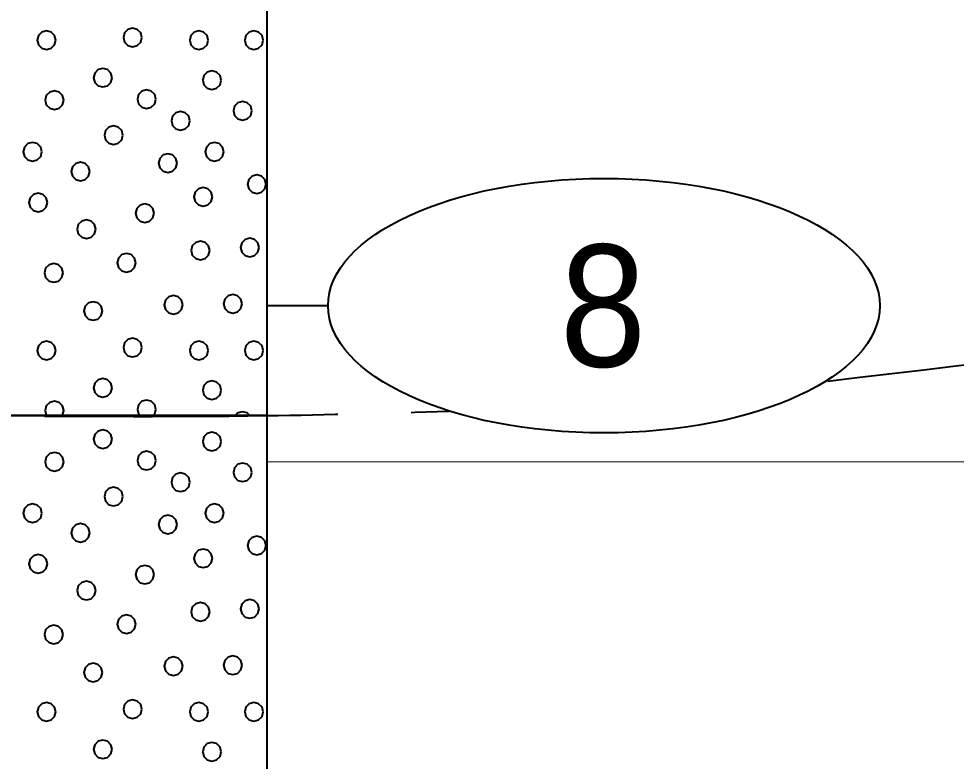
# Model space of a CAD drawing. Extents: x -582 to 653, y -817 to -3.
# Drawn here: x -25 to -17.33, y -197.92 to -191.84 of the extents above; entities that cross this region are included whole.
import ezdxf
from ezdxf.enums import TextEntityAlignment as Align

# ---------------------------------------------------------------- set-up
doc = ezdxf.new("R2010")
doc.units = 0
doc.header["$LTSCALE"] = 0.4
doc.linetypes.add('LONG_DASHED', pattern=[7.5, 6, -1.5])
for name, color, linetype, lineweight in [('26', 7, 'LONG_DASHED', 40), ('27', 7, 'Continuous', 40), ('7', 7, 'Continuous', 13)]:
    doc.layers.add(name, color=color, linetype=linetype, lineweight=lineweight)

msp = doc.modelspace()

# ---------------------------------------------------------------- linework, layer by layer
at = {"layer": '26'}
for points in [[(-18.3817, -194.8099), (-14.1886, -194.3065), (-8.8094, -193.4093), (-4.1274, -191.9139)], [(-39.7899, -195.2037), (-29.2387, -195.0929), (-25.4713, -195.0929), (-22.9713, -195.0929), (-21.4816, -195.0579)]]:
    msp.add_spline(points, degree=3, dxfattribs=at)
at = {"layer": '27'}
msp.add_line((-22.4714, -194.1929), (-22.9714, -194.1929), dxfattribs=at)
for points in [[(-25.4713, -189.5929), (-22.9713, -189.5929), (-22.9713, -195.0929), (-25.4713, -195.0929)], [(-23.994, -191.9964), (-24.0042, -191.9583), (-24.0321, -191.9304), (-24.0702, -191.9202), (-24.1083, -191.9304), (-24.1362, -191.9583), (-24.1464, -191.9964), (-24.1362, -192.0345), (-24.1083, -192.0624), (-24.0702, -192.0726), (-24.0321, -192.0624), (-24.0042, -192.0345)], [(-24.6983, -192.0193), (-24.7085, -191.9812), (-24.7364, -191.9533), (-24.7745, -191.9431), (-24.8126, -191.9533), (-24.8405, -191.9812), (-24.8507, -192.0193), (-24.8405, -192.0574), (-24.8126, -192.0853), (-24.7745, -192.0955), (-24.7364, -192.0853), (-24.7085, -192.0574)], [(-23.4512, -192.0193), (-23.4614, -191.9812), (-23.4893, -191.9533), (-23.5274, -191.9431), (-23.5655, -191.9533), (-23.5934, -191.9812), (-23.6036, -192.0193), (-23.5934, -192.0574), (-23.5655, -192.0853), (-23.5274, -192.0955), (-23.4893, -192.0853), (-23.4614, -192.0574)], [(-23.0011, -192.0193), (-23.0113, -191.9812), (-23.0392, -191.9533), (-23.0773, -191.9431), (-23.1154, -191.9533), (-23.1433, -191.9812), (-23.1535, -192.0193), (-23.1433, -192.0574), (-23.1154, -192.0853), (-23.0773, -192.0955), (-23.0392, -192.0853), (-23.0113, -192.0574)], [(-24.2384, -192.326), (-24.2487, -192.2879), (-24.2765, -192.26), (-24.3146, -192.2498), (-24.3527, -192.26), (-24.3806, -192.2879), (-24.3908, -192.326), (-24.3806, -192.3641), (-24.3527, -192.3919), (-24.3146, -192.4022), (-24.2765, -192.3919), (-24.2487, -192.3641)], [(-23.3448, -192.3456), (-23.355, -192.3075), (-23.3829, -192.2796), (-23.421, -192.2694), (-23.4591, -192.2796), (-23.487, -192.3075), (-23.4972, -192.3456), (-23.487, -192.3837), (-23.4591, -192.4116), (-23.421, -192.4218), (-23.3829, -192.4116), (-23.355, -192.3837)], [(-24.6345, -192.5108), (-24.6447, -192.4727), (-24.6726, -192.4448), (-24.7107, -192.4346), (-24.7488, -192.4448), (-24.7767, -192.4727), (-24.7869, -192.5108), (-24.7767, -192.5489), (-24.7488, -192.5768), (-24.7107, -192.587), (-24.6726, -192.5768), (-24.6447, -192.5489)], [(-23.8794, -192.5018), (-23.8896, -192.4637), (-23.9175, -192.4358), (-23.9556, -192.4256), (-23.9937, -192.4358), (-24.0216, -192.4637), (-24.0318, -192.5018), (-24.0216, -192.5399), (-23.9937, -192.5678), (-23.9556, -192.578), (-23.9175, -192.5678), (-23.8896, -192.5399)], [(-23.0939, -192.5977), (-23.1041, -192.5596), (-23.132, -192.5317), (-23.1701, -192.5215), (-23.2082, -192.5317), (-23.2361, -192.5596), (-23.2463, -192.5977), (-23.2361, -192.6358), (-23.2082, -192.6637), (-23.1701, -192.6739), (-23.132, -192.6637), (-23.1041, -192.6358)], [(-23.6012, -192.6791), (-23.6114, -192.641), (-23.6393, -192.6131), (-23.6774, -192.6029), (-23.7155, -192.6131), (-23.7434, -192.641), (-23.7536, -192.6791), (-23.7434, -192.7172), (-23.7155, -192.7451), (-23.6774, -192.7553), (-23.6393, -192.7451), (-23.6114, -192.7172)], [(-24.1495, -192.7966), (-24.1597, -192.7585), (-24.1876, -192.7306), (-24.2257, -192.7204), (-24.2638, -192.7306), (-24.2917, -192.7585), (-24.3019, -192.7966), (-24.2917, -192.8347), (-24.2638, -192.8626), (-24.2257, -192.8728), (-24.1876, -192.8626), (-24.1597, -192.8347)], [(-24.8127, -192.9321), (-24.8229, -192.894), (-24.8508, -192.8661), (-24.8889, -192.8559), (-24.927, -192.8661), (-24.9549, -192.894), (-24.9651, -192.9321), (-24.9549, -192.9702), (-24.927, -192.998), (-24.8889, -193.0083), (-24.8508, -192.998), (-24.8229, -192.9702)], [(-23.324, -192.9321), (-23.3342, -192.894), (-23.3621, -192.8661), (-23.4002, -192.8559), (-23.4383, -192.8661), (-23.4662, -192.894), (-23.4764, -192.9321), (-23.4662, -192.9702), (-23.4383, -192.998), (-23.4002, -193.0083), (-23.3621, -192.998), (-23.3342, -192.9702)], [(-23.7054, -193.0249), (-23.7156, -192.9868), (-23.7435, -192.9589), (-23.7816, -192.9487), (-23.8197, -192.9589), (-23.8476, -192.9868), (-23.8578, -193.0249), (-23.8476, -193.063), (-23.8197, -193.0908), (-23.7816, -193.1011), (-23.7435, -193.0908), (-23.7156, -193.063)], [(-24.4211, -193.0935), (-24.4314, -193.0554), (-24.4592, -193.0275), (-24.4973, -193.0173), (-24.5354, -193.0275), (-24.5633, -193.0554), (-24.5735, -193.0935), (-24.5633, -193.1316), (-24.5354, -193.1595), (-24.4973, -193.1697), (-24.4592, -193.1595), (-24.4314, -193.1316)], [(-22.9783, -193.1977), (-22.9885, -193.1596), (-23.0164, -193.1318), (-23.0545, -193.1215), (-23.0926, -193.1318), (-23.1204, -193.1596), (-23.1307, -193.1977), (-23.1204, -193.2358), (-23.0926, -193.2637), (-23.0545, -193.2739), (-23.0164, -193.2637), (-22.9885, -193.2358)], [(-23.4168, -193.302), (-23.4271, -193.2639), (-23.4549, -193.236), (-23.493, -193.2258), (-23.5311, -193.236), (-23.559, -193.2639), (-23.5692, -193.302), (-23.559, -193.3401), (-23.5311, -193.368), (-23.493, -193.3782), (-23.4549, -193.368), (-23.4271, -193.3401)], [(-24.7669, -193.3478), (-24.7771, -193.3097), (-24.805, -193.2818), (-24.8431, -193.2716), (-24.8812, -193.2818), (-24.9091, -193.3097), (-24.9193, -193.3478), (-24.9091, -193.3859), (-24.8812, -193.4137), (-24.8431, -193.424), (-24.805, -193.4137), (-24.7771, -193.3859)], [(-23.8948, -193.4355), (-23.905, -193.3974), (-23.9329, -193.3695), (-23.971, -193.3593), (-24.0091, -193.3695), (-24.037, -193.3974), (-24.0472, -193.4355), (-24.037, -193.4736), (-24.0091, -193.5015), (-23.971, -193.5117), (-23.9329, -193.5015), (-23.905, -193.4736)], [(-24.3728, -193.5664), (-24.383, -193.5283), (-24.4109, -193.5004), (-24.449, -193.4902), (-24.4871, -193.5004), (-24.515, -193.5283), (-24.5252, -193.5664), (-24.515, -193.6045), (-24.4871, -193.6324), (-24.449, -193.6426), (-24.4109, -193.6324), (-24.383, -193.6045)], [(-23.4397, -193.7406), (-23.4499, -193.7025), (-23.4778, -193.6746), (-23.5159, -193.6644), (-23.554, -193.6746), (-23.5819, -193.7025), (-23.5921, -193.7406), (-23.5819, -193.7787), (-23.554, -193.8066), (-23.5159, -193.8168), (-23.4778, -193.8066), (-23.4499, -193.7787)], [(-23.0355, -193.7164), (-23.0457, -193.6783), (-23.0736, -193.6504), (-23.1117, -193.6402), (-23.1498, -193.6504), (-23.1777, -193.6783), (-23.1879, -193.7164), (-23.1777, -193.7545), (-23.1498, -193.7824), (-23.1117, -193.7926), (-23.0736, -193.7824), (-23.0457, -193.7545)], [(-24.0449, -193.841), (-24.0551, -193.8029), (-24.083, -193.775), (-24.1211, -193.7648), (-24.1592, -193.775), (-24.187, -193.8029), (-24.1973, -193.841), (-24.187, -193.8791), (-24.1592, -193.907), (-24.1211, -193.9172), (-24.083, -193.907), (-24.0551, -193.8791)], [(-24.6398, -193.9249), (-24.65, -193.8868), (-24.6779, -193.8589), (-24.716, -193.8487), (-24.7541, -193.8589), (-24.782, -193.8868), (-24.7922, -193.9249), (-24.782, -193.963), (-24.7541, -193.9909), (-24.716, -194.0011), (-24.6779, -193.9909), (-24.65, -193.963)], [(-24.3169, -194.2364), (-24.3271, -194.1983), (-24.355, -194.1704), (-24.3931, -194.1602), (-24.4312, -194.1704), (-24.4591, -194.1983), (-24.4693, -194.2364), (-24.4591, -194.2745), (-24.4312, -194.3024), (-24.3931, -194.3126), (-24.355, -194.3024), (-24.3271, -194.2745)], [(-23.6597, -194.1855), (-23.6699, -194.1474), (-23.6978, -194.1195), (-23.7359, -194.1093), (-23.774, -194.1195), (-23.8018, -194.1474), (-23.8121, -194.1855), (-23.8018, -194.2236), (-23.774, -194.2515), (-23.7359, -194.2617), (-23.6978, -194.2515), (-23.6699, -194.2236)], [(-23.174, -194.1779), (-23.1842, -194.1398), (-23.2121, -194.1119), (-23.2502, -194.1017), (-23.2883, -194.1119), (-23.3162, -194.1398), (-23.3264, -194.1779), (-23.3162, -194.216), (-23.2883, -194.2439), (-23.2502, -194.2541), (-23.2121, -194.2439), (-23.1842, -194.216)], [(-23.994, -194.5364), (-24.0042, -194.4983), (-24.0321, -194.4704), (-24.0702, -194.4602), (-24.1083, -194.4704), (-24.1362, -194.4983), (-24.1464, -194.5364), (-24.1362, -194.5745), (-24.1083, -194.6024), (-24.0702, -194.6126), (-24.0321, -194.6024), (-24.0042, -194.5745)], [(-24.6983, -194.5593), (-24.7085, -194.5212), (-24.7364, -194.4933), (-24.7745, -194.4831), (-24.8126, -194.4933), (-24.8405, -194.5212), (-24.8507, -194.5593), (-24.8405, -194.5974), (-24.8126, -194.6253), (-24.7745, -194.6355), (-24.7364, -194.6253), (-24.7085, -194.5974)], [(-23.4512, -194.5593), (-23.4614, -194.5212), (-23.4893, -194.4933), (-23.5274, -194.4831), (-23.5655, -194.4933), (-23.5934, -194.5212), (-23.6036, -194.5593), (-23.5934, -194.5974), (-23.5655, -194.6253), (-23.5274, -194.6355), (-23.4893, -194.6253), (-23.4614, -194.5974)], [(-23.0011, -194.5593), (-23.0113, -194.5212), (-23.0392, -194.4933), (-23.0773, -194.4831), (-23.1154, -194.4933), (-23.1433, -194.5212), (-23.1535, -194.5593), (-23.1433, -194.5974), (-23.1154, -194.6253), (-23.0773, -194.6355), (-23.0392, -194.6253), (-23.0113, -194.5974)], [(-24.2384, -194.866), (-24.2487, -194.8279), (-24.2765, -194.8), (-24.3146, -194.7898), (-24.3527, -194.8), (-24.3806, -194.8279), (-24.3908, -194.866), (-24.3806, -194.9041), (-24.3527, -194.9319), (-24.3146, -194.9422), (-24.2765, -194.9319), (-24.2487, -194.9041)], [(-23.3448, -194.8856), (-23.355, -194.8475), (-23.3829, -194.8196), (-23.421, -194.8094), (-23.4591, -194.8196), (-23.487, -194.8475), (-23.4972, -194.8856), (-23.487, -194.9237), (-23.4591, -194.9516), (-23.421, -194.9618), (-23.3829, -194.9516), (-23.355, -194.9237)], [(-24.6447, -195.0889), (-24.6345, -195.0508), (-24.6447, -195.0127), (-24.6726, -194.9848), (-24.7107, -194.9746), (-24.7488, -194.9848), (-24.7767, -195.0127), (-24.7869, -195.0508), (-24.7767, -195.0889), (-24.7727, -195.0929), (-24.6487, -195.0929)], [(-23.8896, -195.0799), (-23.8794, -195.0418), (-23.8896, -195.0037), (-23.9175, -194.9758), (-23.9556, -194.9656), (-23.9937, -194.9758), (-24.0216, -195.0037), (-24.0318, -195.0418), (-24.0216, -195.0799), (-24.0086, -195.0929), (-23.9026, -195.0929)], [(-23.132, -195.0717), (-23.1701, -195.0615), (-23.2082, -195.0717), (-23.2294, -195.0929), (-23.1108, -195.0929)], [(-25.4713, -195.0929), (-22.9713, -195.0929), (-22.9713, -200.5929), (-25.4713, -200.5929)], [(-24.2384, -195.286), (-24.2487, -195.2479), (-24.2765, -195.22), (-24.3146, -195.2098), (-24.3527, -195.22), (-24.3806, -195.2479), (-24.3908, -195.286), (-24.3806, -195.3241), (-24.3527, -195.3519), (-24.3146, -195.3622), (-24.2765, -195.3519), (-24.2487, -195.3241)], [(-23.3448, -195.3056), (-23.355, -195.2675), (-23.3829, -195.2396), (-23.421, -195.2294), (-23.4591, -195.2396), (-23.487, -195.2675), (-23.4972, -195.3056), (-23.487, -195.3437), (-23.4591, -195.3716), (-23.421, -195.3818), (-23.3829, -195.3716), (-23.355, -195.3437)], [(-23.8794, -195.4618), (-23.8896, -195.4237), (-23.9175, -195.3958), (-23.9556, -195.3856), (-23.9937, -195.3958), (-24.0216, -195.4237), (-24.0318, -195.4618), (-24.0216, -195.4999), (-23.9937, -195.5278), (-23.9556, -195.538), (-23.9175, -195.5278), (-23.8896, -195.4999)], [(-24.6345, -195.4708), (-24.6447, -195.4327), (-24.6726, -195.4048), (-24.7107, -195.3946), (-24.7488, -195.4048), (-24.7767, -195.4327), (-24.7869, -195.4708), (-24.7767, -195.5089), (-24.7488, -195.5368), (-24.7107, -195.547), (-24.6726, -195.5368), (-24.6447, -195.5089)], [(-23.0939, -195.5577), (-23.1041, -195.5196), (-23.132, -195.4917), (-23.1701, -195.4815), (-23.2082, -195.4917), (-23.2361, -195.5196), (-23.2463, -195.5577), (-23.2361, -195.5958), (-23.2082, -195.6237), (-23.1701, -195.6339), (-23.132, -195.6237), (-23.1041, -195.5958)], [(-23.6012, -195.6391), (-23.6114, -195.601), (-23.6393, -195.5731), (-23.6774, -195.5629), (-23.7155, -195.5731), (-23.7434, -195.601), (-23.7536, -195.6391), (-23.7434, -195.6772), (-23.7155, -195.7051), (-23.6774, -195.7153), (-23.6393, -195.7051), (-23.6114, -195.6772)], [(-24.1495, -195.7566), (-24.1597, -195.7185), (-24.1876, -195.6906), (-24.2257, -195.6804), (-24.2638, -195.6906), (-24.2917, -195.7185), (-24.3019, -195.7566), (-24.2917, -195.7947), (-24.2638, -195.8226), (-24.2257, -195.8328), (-24.1876, -195.8226), (-24.1597, -195.7947)], [(-24.8127, -195.8921), (-24.8229, -195.854), (-24.8508, -195.8261), (-24.8889, -195.8159), (-24.927, -195.8261), (-24.9549, -195.854), (-24.9651, -195.8921), (-24.9549, -195.9302), (-24.927, -195.958), (-24.8889, -195.9683), (-24.8508, -195.958), (-24.8229, -195.9302)], [(-23.324, -195.8921), (-23.3342, -195.854), (-23.3621, -195.8261), (-23.4002, -195.8159), (-23.4383, -195.8261), (-23.4662, -195.854), (-23.4764, -195.8921), (-23.4662, -195.9302), (-23.4383, -195.958), (-23.4002, -195.9683), (-23.3621, -195.958), (-23.3342, -195.9302)], [(-23.7054, -195.9849), (-23.7156, -195.9468), (-23.7435, -195.9189), (-23.7816, -195.9087), (-23.8197, -195.9189), (-23.8476, -195.9468), (-23.8578, -195.9849), (-23.8476, -196.023), (-23.8197, -196.0508), (-23.7816, -196.0611), (-23.7435, -196.0508), (-23.7156, -196.023)], [(-24.4211, -196.0535), (-24.4314, -196.0154), (-24.4592, -195.9875), (-24.4973, -195.9773), (-24.5354, -195.9875), (-24.5633, -196.0154), (-24.5735, -196.0535), (-24.5633, -196.0916), (-24.5354, -196.1195), (-24.4973, -196.1297), (-24.4592, -196.1195), (-24.4314, -196.0916)], [(-22.9783, -196.1577), (-22.9885, -196.1196), (-23.0164, -196.0918), (-23.0545, -196.0815), (-23.0926, -196.0918), (-23.1204, -196.1196), (-23.1307, -196.1577), (-23.1204, -196.1958), (-23.0926, -196.2237), (-23.0545, -196.2339), (-23.0164, -196.2237), (-22.9885, -196.1958)], [(-24.7669, -196.3078), (-24.7771, -196.2697), (-24.805, -196.2418), (-24.8431, -196.2316), (-24.8812, -196.2418), (-24.9091, -196.2697), (-24.9193, -196.3078), (-24.9091, -196.3459), (-24.8812, -196.3737), (-24.8431, -196.384), (-24.805, -196.3737), (-24.7771, -196.3459)], [(-23.4168, -196.262), (-23.4271, -196.2239), (-23.4549, -196.196), (-23.493, -196.1858), (-23.5311, -196.196), (-23.559, -196.2239), (-23.5692, -196.262), (-23.559, -196.3001), (-23.5311, -196.328), (-23.493, -196.3382), (-23.4549, -196.328), (-23.4271, -196.3001)], [(-23.8948, -196.3955), (-23.905, -196.3574), (-23.9329, -196.3295), (-23.971, -196.3193), (-24.0091, -196.3295), (-24.037, -196.3574), (-24.0472, -196.3955), (-24.037, -196.4336), (-24.0091, -196.4615), (-23.971, -196.4717), (-23.9329, -196.4615), (-23.905, -196.4336)], [(-24.3728, -196.5264), (-24.383, -196.4883), (-24.4109, -196.4604), (-24.449, -196.4502), (-24.4871, -196.4604), (-24.515, -196.4883), (-24.5252, -196.5264), (-24.515, -196.5645), (-24.4871, -196.5924), (-24.449, -196.6026), (-24.4109, -196.5924), (-24.383, -196.5645)], [(-23.0355, -196.6764), (-23.0457, -196.6383), (-23.0736, -196.6104), (-23.1117, -196.6002), (-23.1498, -196.6104), (-23.1777, -196.6383), (-23.1879, -196.6764), (-23.1777, -196.7145), (-23.1498, -196.7424), (-23.1117, -196.7526), (-23.0736, -196.7424), (-23.0457, -196.7145)], [(-23.4397, -196.7006), (-23.4499, -196.6625), (-23.4778, -196.6346), (-23.5159, -196.6244), (-23.554, -196.6346), (-23.5819, -196.6625), (-23.5921, -196.7006), (-23.5819, -196.7387), (-23.554, -196.7666), (-23.5159, -196.7768), (-23.4778, -196.7666), (-23.4499, -196.7387)], [(-24.0449, -196.801), (-24.0551, -196.7629), (-24.083, -196.735), (-24.1211, -196.7248), (-24.1592, -196.735), (-24.187, -196.7629), (-24.1973, -196.801), (-24.187, -196.8391), (-24.1592, -196.867), (-24.1211, -196.8772), (-24.083, -196.867), (-24.0551, -196.8391)], [(-24.6398, -196.8849), (-24.65, -196.8468), (-24.6779, -196.8189), (-24.716, -196.8087), (-24.7541, -196.8189), (-24.782, -196.8468), (-24.7922, -196.8849), (-24.782, -196.923), (-24.7541, -196.9509), (-24.716, -196.9611), (-24.6779, -196.9509), (-24.65, -196.923)], [(-23.6597, -197.1455), (-23.6699, -197.1074), (-23.6978, -197.0795), (-23.7359, -197.0693), (-23.774, -197.0795), (-23.8018, -197.1074), (-23.8121, -197.1455), (-23.8018, -197.1836), (-23.774, -197.2115), (-23.7359, -197.2217), (-23.6978, -197.2115), (-23.6699, -197.1836)], [(-23.174, -197.1379), (-23.1842, -197.0998), (-23.2121, -197.0719), (-23.2502, -197.0617), (-23.2883, -197.0719), (-23.3162, -197.0998), (-23.3264, -197.1379), (-23.3162, -197.176), (-23.2883, -197.2039), (-23.2502, -197.2141), (-23.2121, -197.2039), (-23.1842, -197.176)], [(-24.3169, -197.1964), (-24.3271, -197.1583), (-24.355, -197.1304), (-24.3931, -197.1202), (-24.4312, -197.1304), (-24.4591, -197.1583), (-24.4693, -197.1964), (-24.4591, -197.2345), (-24.4312, -197.2624), (-24.3931, -197.2726), (-24.355, -197.2624), (-24.3271, -197.2345)], [(-24.6983, -197.5193), (-24.7085, -197.4812), (-24.7364, -197.4533), (-24.7745, -197.4431), (-24.8126, -197.4533), (-24.8405, -197.4812), (-24.8507, -197.5193), (-24.8405, -197.5574), (-24.8126, -197.5853), (-24.7745, -197.5955), (-24.7364, -197.5853), (-24.7085, -197.5574)], [(-23.994, -197.4964), (-24.0042, -197.4583), (-24.0321, -197.4304), (-24.0702, -197.4202), (-24.1083, -197.4304), (-24.1362, -197.4583), (-24.1464, -197.4964), (-24.1362, -197.5345), (-24.1083, -197.5624), (-24.0702, -197.5726), (-24.0321, -197.5624), (-24.0042, -197.5345)], [(-23.4512, -197.5193), (-23.4614, -197.4812), (-23.4893, -197.4533), (-23.5274, -197.4431), (-23.5655, -197.4533), (-23.5934, -197.4812), (-23.6036, -197.5193), (-23.5934, -197.5574), (-23.5655, -197.5853), (-23.5274, -197.5955), (-23.4893, -197.5853), (-23.4614, -197.5574)], [(-23.0011, -197.5193), (-23.0113, -197.4812), (-23.0392, -197.4533), (-23.0773, -197.4431), (-23.1154, -197.4533), (-23.1433, -197.4812), (-23.1535, -197.5193), (-23.1433, -197.5574), (-23.1154, -197.5853), (-23.0773, -197.5955), (-23.0392, -197.5853), (-23.0113, -197.5574)], [(-24.2384, -197.826), (-24.2487, -197.7879), (-24.2765, -197.76), (-24.3146, -197.7498), (-24.3527, -197.76), (-24.3806, -197.7879), (-24.3908, -197.826), (-24.3806, -197.8641), (-24.3527, -197.8919), (-24.3146, -197.9022), (-24.2765, -197.8919), (-24.2487, -197.8641)], [(-23.3448, -197.8456), (-23.355, -197.8075), (-23.3829, -197.7796), (-23.421, -197.7694), (-23.4591, -197.7796), (-23.487, -197.8075), (-23.4972, -197.8456), (-23.487, -197.8837), (-23.4591, -197.9116), (-23.421, -197.9218), (-23.3829, -197.9116), (-23.355, -197.8837)]]:
    msp.add_lwpolyline(points, close=True, dxfattribs=at)
msp.add_ellipse((-20.214, -194.1929), major_axis=(2.2574, 0), ratio=0.461538, dxfattribs=at)
at = {"layer": '7'}
msp.add_line((-22.9713, -195.4729), (28.379, -195.4729), dxfattribs=at)

# ---------------------------------------------------------------- texts
at = {"layer": '27', "width": 0.95}
msp.add_text('8', height=1, dxfattribs=at).set_placement((-20.2212, -194.6929), align=Align.CENTER)

doc.saveas('drawing.dxf')
